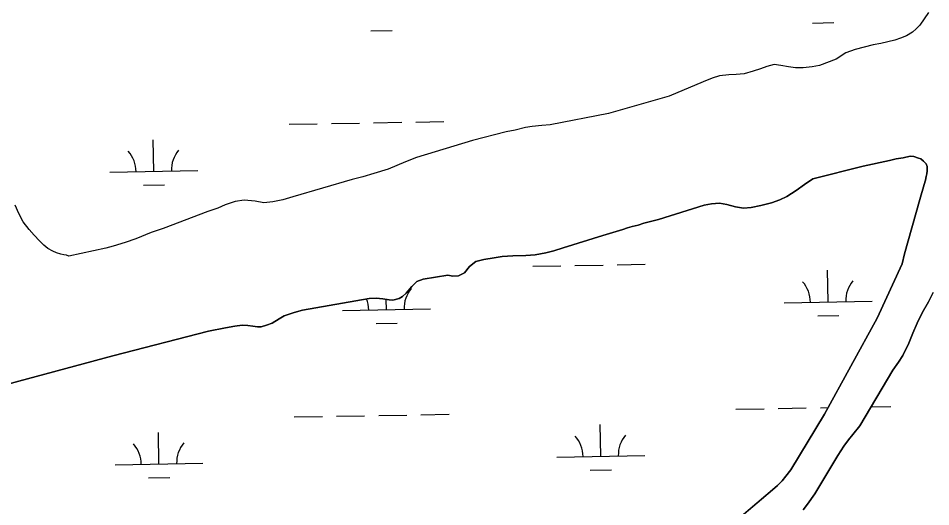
# Model space of a CAD drawing. Extents: x 3903937 to 3942190, y 260677 to 286651.
# Drawn here: x 3937179 to 3938215, y 267024 to 267579 of the extents above; entities that cross this region are included whole.
import ezdxf

# ---------------------------------------------------------------- set-up
doc = ezdxf.new("R2010")
doc.units = 0
doc.layers.add('V-TOPO-SHOR', color=7, linetype='Continuous')
doc.layers.add('V-WETL-SWMP', color=7, linetype='Continuous')

msp = doc.modelspace()

# ---------------------------------------------------------------- linework, layer by layer
at = {"layer": 'V-TOPO-SHOR'}
for points in [[(3938212.8, 267585.6), (3938203.2, 267571.5), (3938199.1, 267567.3), (3938194.6, 267563.4), (3938188.1, 267559.4), (3938181.3, 267556.5), (3938174.6, 267554.2), (3938166.7, 267552.3), (3938158.6, 267550.7), (3938149.9, 267548.9), (3938139.7, 267546.4), (3938129.6, 267543.6), (3938118.9, 267539.8), (3938107.9, 267532.9), (3938089.2, 267525.6), (3938080.7, 267523.9), (3938070.7, 267522.7), (3938061.7, 267523), (3938053.8, 267524), (3938045, 267525.5), (3938037.4, 267526.6), (3938029.2, 267524.4), (3938022.1, 267521.9), (3938013.7, 267519), (3938003.4, 267516.1), (3937994.3, 267515.2), (3937985.9, 267514.9), (3937975.5, 267513.9), (3937967, 267511.2), (3937957, 267506.8), (3937918.4, 267490.6), (3937849.5, 267470.9), (3937783.2, 267458.2), (3937773.6, 267457.3), (3937762.6, 267456.1), (3937754.9, 267455.2), (3937743.5, 267452.2), (3937733.1, 267450), (3937694.8, 267440.4), (3937631.1, 267421.1), (3937618.8, 267416.1), (3937599.2, 267407.8), (3937582.6, 267402.7), (3937570.1, 267399), (3937558.1, 267396), (3937490.9, 267376.2), (3937479.2, 267372.9), (3937468, 267370.6), (3937457.8, 267369.5), (3937447.8, 267371.2), (3937435.4, 267372.3), (3937425.3, 267370.8), (3937413.8, 267367.1), (3937405.7, 267363.4), (3937394.2, 267359.6), (3937343.3, 267340.4), (3937329.7, 267335.7), (3937312.5, 267328.6), (3937300.1, 267324.5), (3937286.7, 267320.2), (3937278.3, 267318), (3937236.2, 267309), (3937233.5, 267309.8), (3937230.7, 267310.4), (3937227.1, 267311.3), (3937222.3, 267312.7), (3937218.2, 267314.5), (3937212.5, 267317.6), (3937208, 267321.4), (3937203, 267326.1), (3937196.7, 267332.8), (3937191.1, 267339), (3937184.5, 267347.8), (3937179.3, 267357.5), (3937175.2, 267366.7)], [(3938210.1, 267413.9), (3938207.3, 267416.8), (3938204.2, 267419.4), (3938201.6, 267420.4), (3938196.2, 267422.1), (3938192.1, 267422.3), (3938184, 267420.6), (3938176.1, 267419.3), (3938168.5, 267417.6), (3938138.6, 267411.2), (3938081.4, 267396.6), (3938072.1, 267390.4), (3938062.5, 267383.5), (3938052.1, 267376.8), (3938044.2, 267372.9), (3938034.6, 267369.6), (3938022.3, 267366.4), (3938011.5, 267364), (3938002.8, 267363.5), (3937993.7, 267365), (3937983.9, 267367.5), (3937975.3, 267368.9), (3937966.4, 267368.5), (3937958.2, 267366.8), (3937906.1, 267350.6), (3937889.5, 267346.2), (3937882.9, 267344.2), (3937876.2, 267342.6), (3937871.1, 267341.2), (3937865.5, 267339.3), (3937842.9, 267332.5), (3937797.9, 267318.4), (3937787.3, 267315), (3937778, 267312.5), (3937766, 267310.2), (3937755.5, 267309.7), (3937740.7, 267309.4), (3937728.6, 267308.3), (3937719.3, 267307.1), (3937707.7, 267305.2), (3937698.7, 267302.7), (3937691.6, 267297.2), (3937685.6, 267290), (3937679.1, 267286.6), (3937672.4, 267286.3), (3937666.7, 267287.1), (3937638.8, 267282.6), (3937631.7, 267279.9), (3937626, 267274.5), (3937619.5, 267266.8), (3937615.4, 267263), (3937611.5, 267260.7), (3937604.5, 267258.8), (3937600.2, 267259.1), (3937592.8, 267260.4), (3937585.4, 267261.3), (3937577.4, 267260.9), (3937501.9, 267247.6), (3937492.3, 267245), (3937480.8, 267240.9), (3937475.2, 267237.8), (3937467.4, 267232.8), (3937460.9, 267230.3), (3937454.8, 267228.6), (3937450.6, 267228.6), (3937445.2, 267229.4), (3937439.5, 267230.2), (3937433, 267230.3), (3937424.9, 267229.3), (3937414.3, 267227.3), (3937394.8, 267223.6), (3937286.3, 267195.4), (3937155.3, 267160.4)], [(3937956.3, 266976), (3938035.8, 267043.3), (3938041.5, 267048.2), (3938046.8, 267053.7), (3938050.9, 267058.9), (3938056.4, 267066.1), (3938094.7, 267129.4), (3938154.5, 267238.4), (3938182.9, 267300), (3938185.7, 267311.4), (3938203, 267373.1), (3938208, 267390.3), (3938209.5, 267395.1), (3938210.4, 267399.5), (3938211, 267402.6), (3938211.3, 267406), (3938211.4, 267408.3), (3938211.4, 267410.9), (3938210.1, 267413.9)], [(3938218.1, 267267.5), (3938212.8, 267257), (3938205.7, 267244.6), (3938200.1, 267232.8), (3938195.2, 267221.2), (3938190.4, 267210), (3938183.6, 267196), (3938178.8, 267188.2), (3938172.4, 267179.4), (3938134.8, 267116), (3938127, 267106.1), (3938122.2, 267100.1), (3938116.8, 267093), (3938109.8, 267082.3), (3938083.9, 267038.6), (3938075.5, 267027), (3938070.6, 267020.7)]]:
    msp.add_lwpolyline(points, dxfattribs=at)
at = {"layer": 'V-WETL-SWMP'}
for p, q in [((3937579.5, 267565), (3937603.5, 267565.4)), ((3938081.3, 267573.8), (3938105.3, 267574.2)), ((3937582.5, 267460.4), (3937614.4, 267461)), ((3937630.4, 267461.2), (3937662.4, 267461.8)), ((3937486.5, 267458.7), (3937518.5, 267459.3)), ((3937534.5, 267459.5), (3937566.5, 267460.1)), ((3937332.8, 267405.2), (3937332.2, 267441.2)), ((3938168.5, 267417.6), (3938176.1, 267419.3)), ((3938176.1, 267419.3), (3938184, 267420.6)), ((3938184, 267420.6), (3938192.1, 267422.3)), ((3938192.1, 267422.3), (3938196.2, 267422.1)), ((3938196.2, 267422.1), (3938201.6, 267420.4)), ((3938201.6, 267420.4), (3938204.2, 267419.4)), ((3938204.2, 267419.4), (3938207.3, 267416.8)), ((3938081.4, 267396.6), (3938138.6, 267411.2)), ((3938138.6, 267411.2), (3938168.5, 267417.6)), ((3938207.3, 267416.8), (3938210.1, 267413.9)), ((3938210.1, 267413.9), (3938211.4, 267410.9)), ((3938211.4, 267410.9), (3938211.4, 267408.3)), ((3937282.8, 267404.4), (3937382.8, 267406.1)), ((3938210.4, 267399.5), (3938209.5, 267395.1)), ((3938211, 267402.6), (3938210.4, 267399.5)), ((3938211.3, 267406), (3938211, 267402.6)), ((3938211.4, 267408.3), (3938211.3, 267406)), ((3937321.1, 267389.6), (3937345.1, 267390)), ((3938062.5, 267383.5), (3938072.1, 267390.4)), ((3938072.1, 267390.4), (3938081.4, 267396.6)), ((3938208, 267390.3), (3938203, 267373.1)), ((3938209.5, 267395.1), (3938208, 267390.3)), ((3938052.1, 267376.8), (3938062.5, 267383.5)), ((3937958.2, 267366.8), (3937966.4, 267368.5)), ((3937966.4, 267368.5), (3937975.3, 267368.9)), ((3937975.3, 267368.9), (3937983.9, 267367.5)), ((3937983.9, 267367.5), (3937993.7, 267365)), ((3938022.3, 267366.4), (3938034.6, 267369.6)), ((3938034.6, 267369.6), (3938044.2, 267372.9)), ((3938044.2, 267372.9), (3938052.1, 267376.8)), ((3938203, 267373.1), (3938185.7, 267311.4)), ((3937906.1, 267350.6), (3937958.2, 267366.8)), ((3937993.7, 267365), (3938002.8, 267363.5)), ((3938002.8, 267363.5), (3938011.5, 267364)), ((3938011.5, 267364), (3938022.3, 267366.4)), ((3937889.5, 267346.2), (3937906.1, 267350.6)), ((3937842.9, 267332.5), (3937865.5, 267339.3)), ((3937865.5, 267339.3), (3937871.1, 267341.2)), ((3937871.1, 267341.2), (3937876.2, 267342.6)), ((3937876.2, 267342.6), (3937882.9, 267344.2)), ((3937882.9, 267344.2), (3937889.5, 267346.2)), ((3937797.9, 267318.4), (3937842.9, 267332.5)), ((3937787.3, 267315), (3937797.9, 267318.4)), ((3937698.7, 267302.7), (3937707.7, 267305.2)), ((3937707.7, 267305.2), (3937719.3, 267307.1)), ((3937719.3, 267307.1), (3937728.6, 267308.3)), ((3937728.6, 267308.3), (3937740.7, 267309.4)), ((3937740.7, 267309.4), (3937755.5, 267309.7)), ((3937755.5, 267309.7), (3937766, 267310.2)), ((3937766, 267310.2), (3937778, 267312.5)), ((3937778, 267312.5), (3937787.3, 267315)), ((3938185.7, 267311.4), (3938182.9, 267300)), ((3937685.6, 267290), (3937691.6, 267297.2)), ((3937691.6, 267297.2), (3937698.7, 267302.7)), ((3937763.3, 267297.4), (3937795.3, 267297.9)), ((3937811.2, 267298.2), (3937843.2, 267298.8)), ((3937859.2, 267299.1), (3937891.2, 267299.6)), ((3938182.9, 267300), (3938154.5, 267238.4)), ((3937638.8, 267282.6), (3937666.7, 267287.1)), ((3937666.7, 267287.1), (3937672.4, 267286.3)), ((3937672.4, 267286.3), (3937679.1, 267286.6)), ((3937679.1, 267286.6), (3937685.6, 267290)), ((3938098.9, 267256.8), (3938098.2, 267292.8)), ((3937619.5, 267266.8), (3937626, 267274.5)), ((3937626, 267274.5), (3937631.7, 267279.9)), ((3937631.7, 267279.9), (3937638.8, 267282.6)), ((3937615.4, 267263), (3937619.5, 267266.8)), ((3938212.8, 267257), (3938218.1, 267267.5)), ((3937501.9, 267247.6), (3937577.4, 267260.9)), ((3937577.4, 267260.9), (3937585.4, 267261.3)), ((3937585.4, 267261.3), (3937592.8, 267260.4)), ((3937592.8, 267260.4), (3937600.2, 267259.1)), ((3937597, 267248), (3937596.8, 267259.7)), ((3937600.2, 267259.1), (3937604.5, 267258.8)), ((3937604.5, 267258.8), (3937611.5, 267260.7)), ((3937611.5, 267260.7), (3937615.4, 267263)), ((3938048.9, 267256), (3938148.9, 267257.7)), ((3938205.7, 267244.6), (3938212.8, 267257)), ((3937480.8, 267240.9), (3937492.3, 267245)), ((3937492.3, 267245), (3937501.9, 267247.6)), ((3937547, 267247.1), (3937647, 267248.9)), ((3938200.1, 267232.8), (3938205.7, 267244.6)), ((3937460.9, 267230.3), (3937467.4, 267232.8)), ((3937467.4, 267232.8), (3937475.2, 267237.8)), ((3937475.2, 267237.8), (3937480.8, 267240.9)), ((3937585.3, 267232.4), (3937609.3, 267232.8)), ((3938087.1, 267241.2), (3938111.1, 267241.6)), ((3938154.5, 267238.4), (3938094.7, 267129.4)), ((3938195.2, 267221.2), (3938200.1, 267232.8)), ((3937286.3, 267195.4), (3937394.8, 267223.6)), ((3937394.8, 267223.6), (3937414.3, 267227.3)), ((3937414.3, 267227.3), (3937424.9, 267229.3)), ((3937424.9, 267229.3), (3937433, 267230.3)), ((3937433, 267230.3), (3937439.5, 267230.2)), ((3937439.5, 267230.2), (3937445.2, 267229.4)), ((3937445.2, 267229.4), (3937450.6, 267228.6)), ((3937450.6, 267228.6), (3937454.8, 267228.6)), ((3937454.8, 267228.6), (3937460.9, 267230.3)), ((3938190.4, 267210), (3938195.2, 267221.2)), ((3938183.6, 267196), (3938190.4, 267210)), ((3937155.3, 267160.4), (3937286.3, 267195.4)), ((3938178.8, 267188.2), (3938183.6, 267196)), ((3938172.4, 267179.4), (3938178.8, 267188.2)), ((3938134.8, 267116), (3938172.4, 267179.4)), ((3937636.3, 267128.6), (3937668.3, 267129.2)), ((3937994.2, 267134.9), (3938026.1, 267135.5)), ((3938042.1, 267135.8), (3938074.1, 267136.3)), ((3938094.7, 267129.4), (3938056.4, 267066.1)), ((3938090.1, 267136.6), (3938098.7, 267136.7)), ((3938147.6, 267137.6), (3938170.1, 267138)), ((3937492.3, 267126.1), (3937524.3, 267126.6)), ((3937540.3, 267126.9), (3937572.3, 267127.5)), ((3937588.3, 267127.8), (3937620.3, 267128.3)), ((3937338.6, 267072.6), (3937338, 267108.6)), ((3937840.5, 267081.5), (3937839.8, 267117.4)), ((3938127, 267106.1), (3938134.8, 267116)), ((3938116.8, 267093), (3938122.2, 267100.1)), ((3938122.2, 267100.1), (3938127, 267106.1)), ((3938109.8, 267082.3), (3938116.8, 267093)), ((3937790.5, 267080.6), (3937890.5, 267082.3)), ((3938083.9, 267038.6), (3938109.8, 267082.3)), ((3937288.7, 267071.7), (3937388.6, 267073.5)), ((3937326.9, 267057), (3937350.9, 267057.4)), ((3937828.7, 267065.8), (3937852.7, 267066.2)), ((3938050.9, 267058.8), (3938046.8, 267053.7)), ((3938056.4, 267066.1), (3938050.9, 267058.8)), ((3938041.5, 267048.2), (3938035.8, 267043.3)), ((3938046.8, 267053.7), (3938041.5, 267048.2)), ((3938035.8, 267043.3), (3937956.3, 266976)), ((3938075.5, 267027), (3938083.9, 267038.6)), ((3938070.6, 267020.7), (3938075.5, 267027))]:
    msp.add_line(p, q, dxfattribs=at)
msp.add_lwpolyline([(3938212.9, 267585.6), (3938203.2, 267571.5), (3938199.1, 267567.3), (3938194.6, 267563.4), (3938188.1, 267559.4), (3938181.3, 267556.5), (3938174.6, 267554.2), (3938166.7, 267552.3), (3938158.6, 267550.7), (3938149.9, 267548.9), (3938139.7, 267546.4), (3938129.6, 267543.6), (3938118.9, 267539.8), (3938107.9, 267532.9), (3938089.2, 267525.6), (3938080.7, 267523.9), (3938070.7, 267522.7), (3938061.7, 267523), (3938053.8, 267524), (3938045, 267525.5), (3938037.4, 267526.6), (3938029.2, 267524.4), (3938022.1, 267521.9), (3938013.7, 267519), (3938003.4, 267516.1), (3937994.3, 267515.2), (3937985.9, 267514.9), (3937975.5, 267513.9), (3937967, 267511.2), (3937957, 267506.8), (3937918.4, 267490.6), (3937849.5, 267470.9), (3937783.2, 267458.2), (3937773.6, 267457.3), (3937762.6, 267456.1), (3937754.9, 267455.2), (3937743.5, 267452.2), (3937733, 267450), (3937694.8, 267440.4), (3937631.1, 267421.1), (3937618.8, 267416.1), (3937599.2, 267407.8), (3937582.6, 267402.7), (3937570.1, 267399), (3937558.1, 267396), (3937490.9, 267376.2), (3937479.2, 267372.9), (3937468, 267370.6), (3937457.8, 267369.5), (3937447.8, 267371.2), (3937435.4, 267372.3), (3937425.3, 267370.8), (3937413.8, 267367.1), (3937405.7, 267363.4), (3937394.2, 267359.6), (3937343.3, 267340.4), (3937329.7, 267335.7), (3937312.5, 267328.6), (3937300.1, 267324.5), (3937286.7, 267320.2), (3937278.3, 267318), (3937236.2, 267309), (3937233.5, 267309.8), (3937230.7, 267310.4), (3937227.1, 267311.3), (3937222.3, 267312.7), (3937218.2, 267314.5), (3937212.5, 267317.6), (3937208, 267321.4), (3937203, 267326.1), (3937196.7, 267332.8), (3937191.1, 267339), (3937184.5, 267347.8), (3937179.3, 267357.5), (3937175.2, 267366.7)], dxfattribs=at)
for centre, start, end in [((3937388, 267406.7), 140.2366, 181.7802), ((3937277.5, 267404.7), 0.2366, 41.7802), ((3938043.6, 267256.3), 0.2366, 41.7802), ((3938154.1, 267258.3), 140.2366, 181.7802), ((3937652.3, 267249.5), 140.2366, 181.7802), ((3937541.8, 267247.5), 0.2366, 21.426), ((3937785.2, 267081), 0.2366, 41.7802), ((3937895.7, 267082.9), 140.2366, 181.7802), ((3937283.4, 267072.1), 0.2366, 41.7802), ((3937393.9, 267074.1), 140.2366, 181.7802)]:
    msp.add_arc(centre, 35.2, start, end, dxfattribs=at)

doc.saveas('drawing.dxf')
